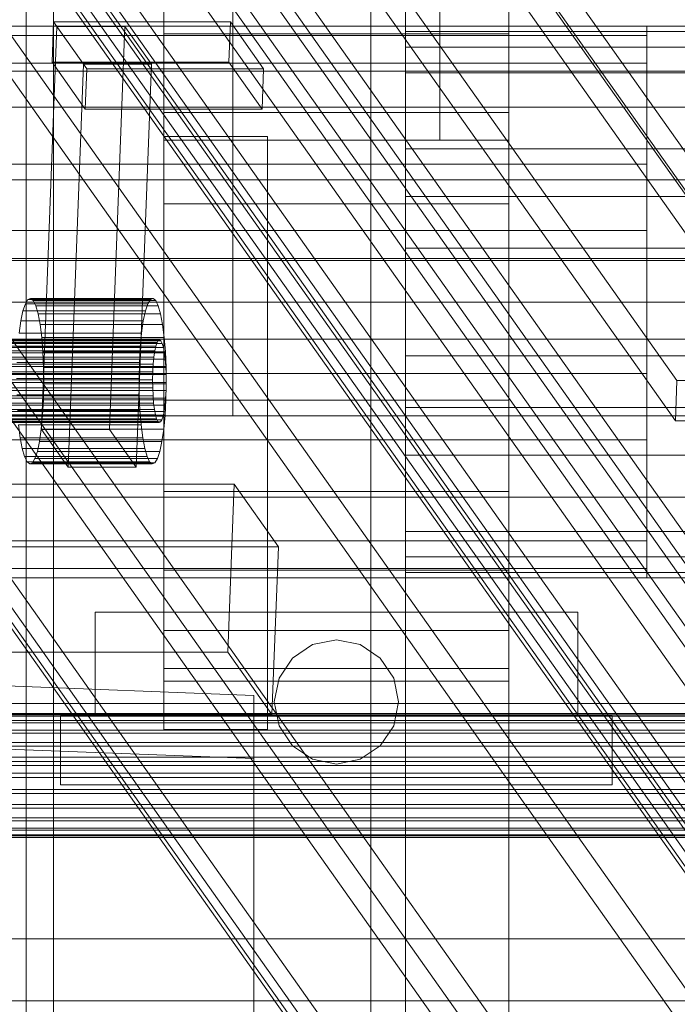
# Model space of a CAD drawing. Header units: millimetres. Extents: x -2233 to 61924, y -68080 to 6847.
# Tile 343 of 656: x 1269 to 1364, y -34735 to -34593. Entities that reach past the tile are written whole.
import ezdxf

# ---------------------------------------------------------------- set-up
doc = ezdxf.new("R2010")
doc.units = ezdxf.units.MM
for name, color, linetype, lineweight in [('COTAS_P', 1, 'Continuous', 0), ('frontal_C03', 7, 'Continuous', 0), ('frontal_C10', 7, 'Continuous', 0), ('frontal_secador', 7, 'Continuous', 0)]:
    doc.layers.add(name, color=color, linetype=linetype, lineweight=lineweight)
doc.dimstyles.new('R19_100', dxfattribs={"dimtxt": 250, "dimasz": 150, "dimexe": 150, "dimexo": 80, "dimgap": 100, "dimtad": 1, "dimtih": 1, "dimtoh": 1, "dimdsep": 46, "dimcen": 0.09, "dimadec": 0, "dimazin": 0, "dimtfac": 1, "dimtdec": 4, "dimtofl": 0, "dimtmove": 0, "dimatfit": 3, "dimfxl": 1, "dimtolj": 1, "dimtzin": 0, "dimarcsym": 0})

# ---------------------------------------------------------------- blocks, each defined once
blk = doc.blocks.new('DIM_R28_48')
at = {"layer": 'COTAS_P'}
for p, q in [((-1750, -34600), (-1600, -34555)), ((2600, -34600), (2450, -34555)), ((-1750, -35500), (-1750, -34600)), ((-1750, -34600), (2600, -34600)), ((-1750, -34600), (-1600, -34645)), ((2600, -34600), (2450, -34645)), ((2600, -35500), (2600, -34600))]:
    blk.add_line(p, q, dxfattribs=at)
blk.add_text('4350 P', height=250, dxfattribs=at).set_placement((425, -34500))
blk = doc.blocks.new('DIM_R28_50')
at = {"layer": 'COTAS_P'}
for p, q in [((1705.78, -34504.95), (1551.9, -34475.9)), ((-194.22, -34704.95), (1705.78, -34504.95)), ((1705.78, -34504.95), (1561.32, -34565.4)), ((1800, -35400), (1705.78, -34504.95)), ((-194.22, -34704.95), (-49.75, -34644.49)), ((-100, -35600), (-194.22, -34704.95)), ((-194.22, -34704.95), (-40.33, -34734))]:
    blk.add_line(p, q, dxfattribs=at)
blk.add_text('1910.5 P', height=250, rotation=6.009, dxfattribs=at).set_placement((745.32, -34505.49))

msp = doc.modelspace()

# ---------------------------------------------------------------- linework, layer by layer
at = {"layer": 'frontal_C03'}
for p, q in [((1270, -32314.944), (1270, -34875.113)), ((1274, -34875.113), (1274, -32314.944)), ((1270, -32318.841), (1270, -34879.011)), ((1270, -35001.792), (1270, -32441.623)), ((1274, -32441.623), (1274, -35001.792)), ((-1500, -34615.78), (1500, -34615.78)), ((1500, -34627.188), (-1500, -34627.188)), ((1500, -34627.473), (-1500, -34627.473)), ((-1500, -34638.882), (1500, -34638.882)), ((-1500, -34691.736), (1500, -34691.736)), ((-1500, -34693.159), (1500, -34693.159)), ((-1500, -34693.384), (1500, -34693.384)), ((-1500, -34693.548), (1500, -34693.548)), ((-1500, -34694.206), (1500, -34694.206)), ((-1500, -34694.523), (1500, -34694.523)), ((-1500, -34695.569), (1500, -34695.569)), ((-1500, -34696.018), (1500, -34696.018)), ((-1500, -34697.382), (1500, -34697.382)), ((-1500, -34697.932), (1500, -34697.932)), ((-1500, -34699.519), (1500, -34699.519)), ((1500, -34700.133), (-1500, -34700.133)), ((1500, -34700.719), (-1500, -34700.719)), ((-1500, -34701.836), (1500, -34701.836)), ((-1500, -34702.471), (1500, -34702.471)), ((-1500, -34704.175), (1500, -34704.175)), ((-1500, -34704.789), (1500, -34704.789)), ((-1500, -34706.376), (1500, -34706.376)), ((-1500, -34706.926), (1500, -34706.926)), ((-1500, -34708.289), (1500, -34708.289)), ((-1500, -34708.738), (1500, -34708.738)), ((-1500, -34709.784), (1500, -34709.784)), ((-1500, -34710.102), (1500, -34710.102)), ((-1500, -34710.76), (1500, -34710.76)), ((-1500, -34710.924), (1500, -34710.924)), ((-1500, -34711.148), (1500, -34711.148)), ((1500, -34725.842), (-1500, -34725.842)), ((-1500, -34734.825), (1500, -34734.825))]:
    msp.add_line(p, q, dxfattribs=at)
at = {"layer": 'frontal_C10'}
for p, q in [((662.815, -33677.868), (2093.599, -35700.701)), ((2096.558, -35700.701), (665.774, -33677.868)), ((2099.932, -35748.376), (649.932, -33698.376)), ((649.82, -33701.298), (2099.82, -35751.298)), ((2092.297, -35734.793), (661.512, -33711.96)), ((664.471, -33711.96), (2095.256, -35734.793)), ((2088.611, -35735.451), (661.029, -33717.146)), ((660.918, -33720.068), (2088.499, -35738.373)), ((653.885, -33726.859), (2071.859, -35731.581)), ((2153.729, -35731.581), (735.755, -33726.859)), ((2071.635, -35737.425), (653.661, -33732.704)), ((735.532, -33732.704), (2153.506, -35737.425)), ((685.549, -33747.789), (2157.967, -35829.484)), ((2182.627, -35829.484), (710.208, -33747.789)), ((2157.744, -35835.328), (685.325, -33753.633)), ((709.985, -33753.633), (2182.403, -35835.328)), ((705.928, -33756.555), (2178.346, -35838.25)), ((2182.292, -35838.25), (709.873, -33756.555)), ((2096.098, -35848.702), (646.098, -33798.702)), ((645.987, -33801.624), (2095.987, -35851.624)), ((681.827, -33845.193), (2154.245, -35926.888)), ((2178.905, -35926.888), (706.487, -33845.193)), ((2154.022, -35932.732), (681.603, -33851.037)), ((2174.736, -35932.732), (702.318, -33851.037)), ((706.263, -33851.037), (2178.682, -35932.732)), ((1172.552, -34373.685), (1364.388, -34644.902)), ((1193.266, -34373.685), (1385.102, -34644.902)), ((1389.048, -34644.902), (1197.212, -34373.685)), ((1364.165, -34650.746), (1172.328, -34379.529)), ((1196.988, -34379.529), (1388.825, -34650.746)), ((1378.887, -34807.566), (1187.05, -34536.349)), ((1190.996, -34536.349), (1382.832, -34807.566)), ((1273.781, -34598.721), (1274.004, -34592.877)), ((1299.651, -34592.877), (1274.004, -34592.877)), ((1274.004, -34592.877), (1278.808, -34599.668)), ((1299.427, -34598.721), (1299.651, -34592.877)), ((1304.455, -34599.668), (1299.651, -34592.877)), ((1272.252, -34651.998), (1274.485, -34593.556)), ((1284.349, -34593.556), (1274.485, -34593.556)), ((1274.485, -34593.556), (1278.328, -34598.989)), ((1282.116, -34651.998), (1284.349, -34593.556)), ((1288.192, -34598.989), (1284.349, -34593.556)), ((1278.585, -34605.513), (1273.781, -34598.721)), ((1273.781, -34598.721), (1299.427, -34598.721)), ((1276.095, -34657.431), (1278.328, -34598.989)), ((1278.328, -34598.989), (1288.192, -34598.989)), ((1288.192, -34598.989), (1285.959, -34657.431)), ((1299.427, -34598.721), (1304.231, -34605.513)), ((1278.585, -34605.513), (1278.808, -34599.668)), ((1278.808, -34599.668), (1304.455, -34599.668)), ((1304.455, -34599.668), (1304.231, -34605.513)), ((1304.231, -34605.513), (1278.585, -34605.513)), ((1269.904, -34633.746), (1270.277, -34633.136)), ((1270.277, -34633.136), (1270.663, -34632.98)), ((1288.032, -34633.136), (1270.277, -34633.136)), ((1270.663, -34632.98), (1271.046, -34633.286)), ((1288.418, -34632.98), (1270.663, -34632.98)), ((1271.046, -34633.286), (1271.413, -34634.04)), ((1288.802, -34633.286), (1271.046, -34633.286)), ((1288.032, -34633.136), (1287.659, -34633.746)), ((1288.418, -34632.98), (1288.032, -34633.136)), ((1288.802, -34633.286), (1288.418, -34632.98)), ((1289.168, -34634.04), (1288.802, -34633.286)), ((1269.25, -34636.222), (1269.557, -34634.788)), ((1269.557, -34634.788), (1269.904, -34633.746)), ((1287.312, -34634.788), (1269.557, -34634.788)), ((1287.659, -34633.746), (1269.904, -34633.746)), ((1271.413, -34634.04), (1271.748, -34635.215)), ((1289.168, -34634.04), (1271.413, -34634.04)), ((1287.312, -34634.788), (1287.005, -34636.222)), ((1287.659, -34633.746), (1287.312, -34634.788)), ((1289.503, -34635.215), (1289.168, -34634.04)), ((1268.995, -34637.991), (1269.25, -34636.222)), ((1287.005, -34636.222), (1269.25, -34636.222)), ((1271.748, -34635.215), (1272.039, -34636.765)), ((1289.503, -34635.215), (1271.748, -34635.215)), ((1287.005, -34636.222), (1286.751, -34637.991)), ((1289.794, -34636.765), (1289.503, -34635.215)), ((1272.039, -34636.765), (1272.274, -34638.63)), ((1289.794, -34636.765), (1272.039, -34636.765)), ((1290.03, -34638.63), (1289.794, -34636.765)), ((1289.18, -34639.055), (874.895, -34639.055)), ((1289.373, -34638.977), (875.087, -34638.977)), ((1289.565, -34639.13), (875.279, -34639.13)), ((1286.751, -34637.991), (1268.995, -34637.991)), ((1272.274, -34638.63), (1272.446, -34640.739)), ((1290.03, -34638.63), (1272.274, -34638.63)), ((1286.751, -34637.991), (1286.557, -34640.029)), ((1289.18, -34639.055), (1288.993, -34639.36)), ((1289.373, -34638.977), (1289.18, -34639.055)), ((1289.565, -34639.13), (1289.373, -34638.977)), ((1289.748, -34639.507), (1289.565, -34639.13)), ((1290.201, -34640.739), (1290.03, -34638.63)), ((1288.667, -34640.598), (874.381, -34640.598)), ((1288.82, -34639.881), (874.534, -34639.881)), ((1288.993, -34639.36), (874.708, -34639.36)), ((1289.748, -34639.507), (875.462, -34639.507)), ((1289.915, -34640.095), (875.63, -34640.095)), ((1286.557, -34640.029), (1268.802, -34640.029)), ((1286.557, -34640.029), (1286.433, -34642.258)), ((1288.667, -34640.598), (1288.539, -34641.483)), ((1288.82, -34639.881), (1288.667, -34640.598)), ((1288.993, -34639.36), (1288.82, -34639.881)), ((1289.915, -34640.095), (1289.748, -34639.507)), ((1290.061, -34640.87), (1289.915, -34640.095)), ((1288.539, -34641.483), (874.254, -34641.483)), ((1290.061, -34640.87), (875.775, -34640.87)), ((1290.179, -34641.802), (875.893, -34641.802)), ((1272.446, -34640.739), (1272.546, -34643.011)), ((1290.201, -34640.739), (1272.446, -34640.739)), ((1288.539, -34641.483), (1288.443, -34642.502)), ((1290.179, -34641.802), (1290.061, -34640.87)), ((1290.264, -34642.857), (1290.179, -34641.802)), ((1290.301, -34643.011), (1290.201, -34640.739)), ((1288.443, -34642.502), (874.157, -34642.502)), ((1290.264, -34642.857), (875.979, -34642.857)), ((1268.678, -34642.258), (1286.433, -34642.258)), ((1272.546, -34643.011), (1272.572, -34645.358)), ((1290.301, -34643.011), (1272.546, -34643.011)), ((1286.433, -34642.258), (1286.383, -34644.59)), ((1288.443, -34642.502), (1288.381, -34643.616)), ((1290.314, -34643.993), (1290.264, -34642.857)), ((1290.327, -34645.358), (1290.301, -34643.011)), ((1288.355, -34644.782), (874.07, -34644.782)), ((874.095, -34643.616), (1288.381, -34643.616)), ((1290.314, -34643.993), (876.029, -34643.993)), ((1286.383, -34644.59), (1268.628, -34644.59)), ((1286.383, -34644.59), (1286.409, -34646.937)), ((1288.381, -34643.616), (1288.355, -34644.782)), ((1288.355, -34644.782), (1288.368, -34645.956)), ((1290.327, -34645.166), (1290.314, -34643.993)), ((1288.368, -34645.956), (874.083, -34645.956)), ((1290.327, -34645.166), (876.042, -34645.166)), ((1272.572, -34645.358), (1272.521, -34647.691)), ((1290.327, -34645.358), (1272.572, -34645.358)), ((1288.368, -34645.956), (1288.418, -34647.092)), ((1290.277, -34647.691), (1290.327, -34645.358)), ((1290.302, -34646.333), (1290.327, -34645.166)), ((1364.165, -34650.746), (1364.388, -34644.902)), ((1364.388, -34644.902), (1389.048, -34644.902)), ((1288.418, -34647.092), (874.133, -34647.092)), ((1290.24, -34647.447), (875.955, -34647.447)), ((1290.302, -34646.333), (876.017, -34646.333)), ((1286.409, -34646.937), (1268.654, -34646.937)), ((1272.521, -34647.691), (1272.397, -34649.919)), ((1290.277, -34647.691), (1272.521, -34647.691)), ((1286.409, -34646.937), (1286.509, -34649.209)), ((1288.418, -34647.092), (1288.504, -34648.146)), ((1290.144, -34648.466), (1290.24, -34647.447)), ((1290.152, -34649.919), (1290.277, -34647.691)), ((1290.24, -34647.447), (1290.302, -34646.333)), ((1288.504, -34648.146), (874.219, -34648.146)), ((1288.622, -34649.079), (874.336, -34649.079)), ((1290.144, -34648.466), (875.858, -34648.466)), ((1288.504, -34648.146), (1288.622, -34649.079)), ((1288.622, -34649.079), (1288.767, -34649.854)), ((1290.016, -34649.351), (1290.144, -34648.466)), ((1288.767, -34649.854), (874.482, -34649.854)), ((1288.935, -34650.441), (874.649, -34650.441)), ((1289.689, -34650.588), (875.404, -34650.588)), ((1289.863, -34650.067), (875.577, -34650.067)), ((1290.016, -34649.351), (875.731, -34649.351)), ((1286.509, -34649.209), (1268.754, -34649.209)), ((1272.397, -34649.919), (1272.204, -34651.957)), ((1290.152, -34649.919), (1272.397, -34649.919)), ((1286.509, -34649.209), (1286.68, -34651.318)), ((1288.767, -34649.854), (1288.935, -34650.441)), ((1288.935, -34650.441), (1289.118, -34650.819)), ((1289.503, -34650.893), (1289.689, -34650.588)), ((1289.689, -34650.588), (1289.863, -34650.067)), ((1289.863, -34650.067), (1290.016, -34649.351)), ((1289.959, -34651.957), (1290.152, -34649.919)), ((1289.118, -34650.819), (874.833, -34650.819)), ((1289.31, -34650.971), (875.024, -34650.971)), ((1289.503, -34650.893), (875.217, -34650.893)), ((1269.161, -34653.184), (1268.925, -34651.318)), ((1286.68, -34651.318), (1268.925, -34651.318)), ((1272.204, -34651.957), (1271.949, -34653.727)), ((1289.959, -34651.957), (1272.204, -34651.957)), ((1276.095, -34657.431), (1272.252, -34651.998)), ((1272.252, -34651.998), (1282.116, -34651.998)), ((1282.116, -34651.998), (1285.959, -34657.431)), ((1286.68, -34651.318), (1286.916, -34653.184)), ((1289.118, -34650.819), (1289.31, -34650.971)), ((1289.31, -34650.971), (1289.503, -34650.893)), ((1289.705, -34653.727), (1289.959, -34651.957)), ((1388.825, -34650.746), (1364.165, -34650.746)), ((1269.452, -34654.733), (1269.161, -34653.184)), ((1286.916, -34653.184), (1269.161, -34653.184)), ((1286.916, -34653.184), (1287.207, -34654.733)), ((1269.787, -34655.908), (1269.452, -34654.733)), ((1287.207, -34654.733), (1269.452, -34654.733)), ((1271.949, -34653.727), (1271.643, -34655.16)), ((1289.705, -34653.727), (1271.949, -34653.727)), ((1287.207, -34654.733), (1287.542, -34655.908)), ((1289.398, -34655.16), (1289.705, -34653.727)), ((1270.153, -34656.663), (1269.787, -34655.908)), ((1287.542, -34655.908), (1269.787, -34655.908)), ((1271.296, -34656.202), (1270.923, -34656.813)), ((1271.643, -34655.16), (1271.296, -34656.202)), ((1289.051, -34656.202), (1271.296, -34656.202)), ((1289.398, -34655.16), (1271.643, -34655.16)), ((1287.542, -34655.908), (1287.908, -34656.663)), ((1288.678, -34656.813), (1289.051, -34656.202)), ((1289.051, -34656.202), (1289.398, -34655.16)), ((1270.537, -34656.968), (1270.153, -34656.663)), ((1287.908, -34656.663), (1270.153, -34656.663)), ((1270.923, -34656.813), (1270.537, -34656.968)), ((1288.292, -34656.968), (1270.537, -34656.968)), ((1288.678, -34656.813), (1270.923, -34656.813)), ((1285.959, -34657.431), (1276.095, -34657.431)), ((1287.908, -34656.663), (1288.292, -34656.968)), ((1288.292, -34656.968), (1288.678, -34656.813)), ((1300.19, -34659.927), (856.313, -34659.927)), ((1299.26, -34684.278), (1300.19, -34659.927)), ((1306.595, -34668.983), (1300.19, -34659.927)), ((862.718, -34668.983), (1306.595, -34668.983)), ((1306.595, -34668.983), (1305.665, -34693.334)), ((855.383, -34684.278), (1299.26, -34684.278)), ((1299.26, -34684.278), (1305.665, -34693.334)), ((1303.039, -34690.549), (1263.039, -34689.021)), ((1303.039, -34699.72), (1303.039, -34690.549)), ((1303.039, -35988), (1303.039, -34690.549)), ((1305.665, -34693.334), (861.788, -34693.334)), ((1263.039, -34698.191), (1303.039, -34699.72)), ((1303.039, -35988), (1303.039, -34699.72))]:
    msp.add_line(p, q, dxfattribs=at)
at = {"layer": 'frontal_secador'}
for p, q in [((1340, -36000), (1340, -33000)), ((1270, -35980), (1270, -33075)), ((1320, -35980), (1320, -33075)), ((1325, -36000), (1325, -33075)), ((1325, -34600), (1325, -33075)), ((1325, -35980), (1325, -33075)), ((1320, -35200), (1320, -34550)), ((1325, -35200), (1325, -34550)), ((1300, -34610), (1300, -34580)), ((1340, -34610), (1340, -34580)), ((1290, -34594.609), (1290, -34585.869)), ((1340, -34594.609), (1340, -34585.869)), ((1290, -34610), (1290, -34590)), ((1330, -34610), (1330, -34590)), ((1360, -34593.5), (-1360, -34593.5)), ((1360, -34594.863), (-1360, -34594.863)), ((1290, -34606), (1290, -34594.609)), ((1340, -34594.609), (1290, -34594.609)), ((1325, -34594.269), (1325, -34593.5)), ((1430, -34593.5), (1325, -34593.5)), ((1325, -34596.545), (1325, -34594.269)), ((1430, -34594.269), (1325, -34594.269)), ((1340, -34606), (1340, -34594.609)), ((1360, -34594.863), (1360, -34593.5)), ((1360, -34598.859), (1360, -34594.863)), ((1325, -34600.241), (1325, -34596.545)), ((1430, -34596.545), (1325, -34596.545)), ((1360, -34598.859), (-1360, -34598.859)), ((1360, -34605.216), (1360, -34598.859)), ((1325, -34600), (1400, -34600)), ((1325, -34605.216), (1325, -34600.241)), ((1430, -34600.241), (1325, -34600.241)), ((1360, -34605.216), (-1360, -34605.216)), ((1290, -34619.265), (1290, -34606)), ((1340, -34606), (1290, -34606)), ((1325, -34611.277), (1325, -34605.216)), ((1430, -34605.216), (1325, -34605.216)), ((1340, -34619.265), (1340, -34606)), ((1360, -34613.5), (1360, -34605.216)), ((1290, -34609.5), (1305, -34609.5)), ((1290, -34695.5), (1290, -34609.5)), ((1290, -34610), (1330, -34610)), ((1300, -34610), (1340, -34610)), ((1300, -34650), (1300, -34610)), ((1305, -34695.5), (1305, -34609.5)), ((1340, -34650), (1340, -34610)), ((1325, -34618.193), (1325, -34611.277)), ((1430, -34611.277), (1325, -34611.277)), ((1360, -34613.5), (-1360, -34613.5)), ((1360, -34623.147), (1360, -34613.5)), ((1325, -34625.696), (1325, -34618.193)), ((1430, -34618.193), (1325, -34618.193)), ((1290, -34633.5), (1290, -34619.265)), ((1340, -34619.265), (1290, -34619.265)), ((1340, -34633.5), (1340, -34619.265)), ((1360, -34623.147), (-1360, -34623.147)), ((1360, -34633.5), (1360, -34623.147)), ((1325, -34633.5), (1325, -34625.696)), ((1430, -34625.696), (1325, -34625.696)), ((-1360, -34633.5), (1360, -34633.5)), ((1290, -34633.5), (1290, -34647.735)), ((1290, -34633.5), (1340, -34633.5)), ((1325, -34633.5), (1325, -34641.304)), ((1325, -34633.5), (1430, -34633.5)), ((1340, -34647.735), (1340, -34633.5)), ((1360, -34643.853), (1360, -34633.5)), ((1325, -34641.304), (1325, -34648.807)), ((1430, -34641.304), (1325, -34641.304)), ((1360, -34643.853), (-1360, -34643.853)), ((1360, -34643.853), (1360, -34653.5)), ((1290, -34647.735), (1290, -34661)), ((1340, -34647.735), (1290, -34647.735)), ((1340, -34647.735), (1340, -34661)), ((1325, -34648.807), (1325, -34655.723)), ((1430, -34648.807), (1325, -34648.807)), ((-1400, -34650), (1400, -34650)), ((1250, -34650), (1400, -34650)), ((1300, -34650), (1340, -34650)), ((1360, -34653.5), (-1360, -34653.5)), ((1360, -34653.5), (1360, -34661.784)), ((1325, -34655.723), (1325, -34661.784)), ((1430, -34655.723), (1325, -34655.723)), ((1360, -34661.784), (-1360, -34661.784)), ((1290, -34661), (1290, -34672.391)), ((1340, -34661), (1290, -34661)), ((1325, -34661.784), (1325, -34666.759)), ((1430, -34661.784), (1325, -34661.784)), ((1340, -34661), (1340, -34672.391)), ((1360, -34661.784), (1360, -34668.141)), ((1325, -34666.759), (1325, -34670.455)), ((1430, -34666.759), (1325, -34666.759)), ((1360, -34668.141), (-1360, -34668.141)), ((1360, -34668.141), (1360, -34672.137)), ((1325, -34670.455), (1325, -34672.731)), ((1430, -34670.455), (1325, -34670.455)), ((1360, -34672.137), (-1360, -34672.137)), ((1290, -34672.391), (1290, -34681.131)), ((1340, -34672.391), (1290, -34672.391)), ((1325, -34672.731), (1325, -34673.5)), ((1430, -34672.731), (1325, -34672.731)), ((1340, -34672.391), (1340, -34681.131)), ((1360, -34672.137), (1360, -34673.5)), ((1360, -34673.5), (-1360, -34673.5)), ((1430, -34673.5), (1325, -34673.5)), ((1280, -34678.5), (1350, -34678.5)), ((1280, -34693.5), (1280, -34678.5)), ((1350, -34693.5), (1350, -34678.5)), ((1290, -34681.131), (1290, -34686.626)), ((1340, -34681.131), (1290, -34681.131)), ((1340, -34681.131), (1340, -34686.626)), ((1308.636, -34685.136), (1311.556, -34683.185)), ((1311.556, -34683.185), (1315, -34682.5)), ((1315, -34682.5), (1318.444, -34683.185)), ((1318.444, -34683.185), (1321.364, -34685.136)), ((1306.685, -34688.056), (1308.636, -34685.136)), ((1321.364, -34685.136), (1323.315, -34688.056)), ((1290, -34686.626), (1290, -34688.5)), ((1340, -34686.626), (1290, -34686.626)), ((1340, -34686.626), (1340, -34688.5)), ((1340, -34688.5), (1290, -34688.5)), ((1306, -34691.5), (1306.685, -34688.056)), ((1323.315, -34688.056), (1324, -34691.5)), ((1306.685, -34694.944), (1306, -34691.5)), ((1324, -34691.5), (1323.315, -34694.944)), ((1275, -34693.5), (1355, -34693.5)), ((1275, -34703.5), (1275, -34693.5)), ((1280, -34693.5), (1350, -34693.5)), ((1355, -34703.5), (1355, -34693.5)), ((1290, -34695.5), (1305, -34695.5)), ((1308.636, -34697.864), (1306.685, -34694.944)), ((1323.315, -34694.944), (1321.364, -34697.864)), ((1311.556, -34699.815), (1308.636, -34697.864)), ((1321.364, -34697.864), (1318.444, -34699.815)), ((1315, -34700.5), (1311.556, -34699.815)), ((1318.444, -34699.815), (1315, -34700.5)), ((1275, -34703.5), (1355, -34703.5))]:
    msp.add_line(p, q, dxfattribs=at)

# ---------------------------------------------------------------- dimensions: what is measured, and where the dimension line sits
at = {"layer": 'COTAS_P'}
for p1, p2, picture, middle in [((-100, -35600), (1800, -35400), 'DIM_R28_50', (755.784, -34604.945)), ((-1750, -35500), (2600, -35500), 'DIM_R28_48', (425, -34600))]:
    dim = msp.add_aligned_dim(p1=p1, p2=p2, distance=900, text='<> P', dimstyle='R19_100', dxfattribs=at)
    dim.commit()
    dim.dimension.update_dxf_attribs({"geometry": picture, "text_midpoint": middle})

doc.saveas('drawing.dxf')
